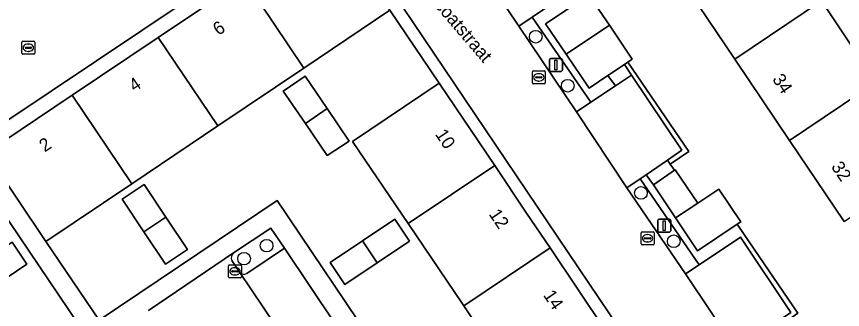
# Model space of a CAD drawing. Extents: x 158793 to 159888, y 384317 to 385256.
# Drawn here: x 159193 to 159256.8, y 384625.4 to 384648 of the extents above; entities that cross this region are included whole.
import ezdxf

# ---------------------------------------------------------------- set-up
doc = ezdxf.new("R2010")
doc.units = 0
for name, color, linetype in [('IMGEO_Boom', 7, 'Continuous'), ('IMGEO_Erf', 7, 'Continuous'), ('IMGEO_Groenvoorziening', 7, 'Continuous'), ('IMGEO_Kolk', 7, 'Continuous'), ('IMGEO_Lichtmast', 7, 'Continuous'), ('IMGEO_Openbare_ruimte_label', 7, 'Continuous'), ('IMGEO_Pand', 7, 'Continuous'), ('IMGEO_Pand_nummerreeks', 7, 'Continuous'), ('IMGEO_Parkeervlak_open', 7, 'Continuous'), ('IMGEO_Rijbaan_lokaal_open', 7, 'Continuous'), ('IMGEO_Rioolput', 7, 'Continuous'), ('IMGEO_Voetpad_open', 7, 'Continuous')]:
    doc.layers.add(name, color=color, linetype=linetype)

msp = doc.modelspace()

# ---------------------------------------------------------------- linework, layer by layer
at = {"layer": 'IMGEO_Boom'}
for centre in [(159233.11, 384646.481), (159235.579, 384642.695), (159241.232, 384634.41), (159243.764, 384630.684), (159212.336, 384630.339), (159210.593, 384629.335)]:
    msp.add_circle(centre, 0.489, dxfattribs=at)
at = {"layer": 'IMGEO_Erf'}
for points in [[(159256.926, 384632.195), (159252.705, 384638.476), (159248.484, 384644.756), (159244.264, 384651.036)], [(159237.216, 384649.728), (159238.803, 384647.366), (159240.565, 384644.744), (159240.227, 384644.517), (159244.925, 384637.62), (159243.499, 384636.639), (159243.836, 384636.162), (159243.874, 384636.188), (159245.614, 384633.622), (159247.245, 384634.713), (159248.939, 384632.18), (159248.672, 384632.001), (159249.208, 384631.212), (159253.353, 384625.112), (159251.938, 384624.109), (159252.233, 384623.629), (159252.284, 384623.663), (159254.002, 384621.113), (159255.643, 384618.677), (159255.223, 384618.394), (159255.736, 384617.668), (159257.223, 384618.645)]]:
    msp.add_lwpolyline(points, dxfattribs=at)
for points in [[(159223.263, 384632.042), (159218.972, 384638.393), (159225.667, 384642.9), (159221.858, 384648.53), (159215.217, 384644.062), (159208.576, 384639.594), (159201.934, 384635.126), (159195.293, 384630.658), (159199.409, 384624.591), (159213.158, 384633.835), (159229.995, 384608.782), (159236.106, 384612.936), (159231.832, 384619.31), (159227.558, 384625.683), (159227.452, 384625.841)], [(159217.021, 384637.296), (159215.328, 384639.782), (159213.627, 384642.28), (159215.306, 384643.423), (159217.006, 384640.923), (159218.706, 384638.423)], [(159189.5, 384636.563), (159183.38, 384632.567), (159187.63, 384626.246), (159191.879, 384619.926), (159196.129, 384613.605), (159200.378, 384607.285), (159204.628, 384600.965), (159208.877, 384594.644), (159214.996, 384598.764)], [(159204.561, 384632.544), (159206.226, 384630.032), (159204.532, 384628.908), (159202.866, 384631.42), (159201.199, 384633.933), (159202.895, 384635.055)], [(159218.378, 384627.349), (159217.237, 384629.034), (159219.745, 384630.711), (159222.242, 384632.382), (159223.374, 384630.69), (159220.876, 384629.02)], [(159191.334, 384627.231), (159188.834, 384625.549), (159187.7, 384627.236), (159190.199, 384628.918), (159192.698, 384630.6), (159193.834, 384628.912)]]:
    msp.add_lwpolyline(points, close=True, dxfattribs=at)
at = {"layer": 'IMGEO_Groenvoorziening'}
for points in [[(159236.938, 384649.541), (159232.311, 384656.433), (159230.889, 384655.463), (159231.097, 384655.163), (159232.19, 384655.894), (159236.032, 384650.179), (159232.839, 384648.004), (159237.377, 384641.427), (159239.267, 384642.679), (159238.692, 384643.486), (159237.227, 384642.502), (159235.466, 384645.123), (159233.876, 384647.489)], [(159232.839, 384648.004), (159231.807, 384647.301), (159236.261, 384640.688), (159237.377, 384641.427)], [(159240.227, 384644.517), (159239.965, 384644.341), (159240.516, 384643.507), (159244.402, 384637.704), (159243.278, 384636.939), (159243.499, 384636.639), (159244.925, 384637.62)], [(159241.181, 384635.513), (159240.152, 384634.812), (159244.685, 384628.162), (159245.726, 384628.86)], [(159242.192, 384635.048), (159241.632, 384635.819), (159241.181, 384635.513), (159245.726, 384628.86), (159248.916, 384631), (159252.817, 384625.181), (159250.062, 384623.307), (159250.593, 384622.522), (159252.233, 384623.629), (159251.938, 384624.109), (159253.353, 384625.112), (159249.208, 384631.212), (159248.672, 384632.001), (159245.597, 384629.945), (159243.906, 384632.479)]]:
    msp.add_lwpolyline(points, close=True, dxfattribs=at)
for points in [[(159213.721, 384630.148), (159212.653, 384631.694), (159209.792, 384629.775)], [(159210.804, 384628.193), (159213.721, 384630.148)], [(159209.641, 384629.203), (159210.228, 384628.343), (159210.28, 384628.266)]]:
    msp.add_lwpolyline(points, dxfattribs=at)
for centre, radius, start, end in [((159210.083, 384629.392), 0.481, 127.21726, 203.20688), ((159210.583, 384628.525), 0.399, 220.48008, 303.65792)]:
    msp.add_arc(centre, radius, start, end, dxfattribs=at)
at = {"layer": 'IMGEO_Kolk'}
for p, q in [((159232.852, 384642.912), (159232.852, 384643.764)), ((159232.927, 384643.838), (159233.779, 384643.838)), ((159233.34, 384643.618), (159233.365, 384643.618)), ((159233.853, 384643.764), (159233.853, 384642.912)), ((159233.111, 384643.332), (159233.111, 384643.344)), ((159233.549, 384643.295), (159233.151, 384643.295)), ((159233.154, 384643.381), (159233.552, 384643.381)), ((159233.363, 384643.058), (159233.338, 384643.058)), ((159233.595, 384643.344), (159233.595, 384643.332)), ((159233.779, 384642.838), (159232.927, 384642.838)), ((159241.244, 384630.485), (159241.244, 384631.337)), ((159241.319, 384631.411), (159242.171, 384631.411)), ((159241.503, 384630.905), (159241.503, 384630.917)), ((159241.941, 384630.868), (159241.543, 384630.868)), ((159241.546, 384630.954), (159241.944, 384630.954)), ((159241.732, 384631.191), (159241.757, 384631.191)), ((159241.987, 384630.917), (159241.987, 384630.905)), ((159242.245, 384631.337), (159242.245, 384630.485)), ((159242.171, 384630.411), (159241.319, 384630.411)), ((159241.755, 384630.631), (159241.73, 384630.631)), ((159209.397, 384627.93), (159209.397, 384628.782)), ((159209.472, 384628.856), (159210.324, 384628.856)), ((159209.656, 384628.35), (159209.656, 384628.362)), ((159210.094, 384628.313), (159209.696, 384628.313)), ((159209.699, 384628.399), (159210.097, 384628.399)), ((159209.885, 384628.636), (159209.91, 384628.636)), ((159210.14, 384628.362), (159210.14, 384628.35)), ((159210.398, 384628.782), (159210.398, 384627.93)), ((159210.324, 384627.856), (159209.472, 384627.856)), ((159209.908, 384628.076), (159209.883, 384628.076))]:
    msp.add_line(p, q, dxfattribs=at)
for points in [[(159232.852, 384642.912), (159232.852, 384643.764)], [(159232.927, 384643.838), (159233.779, 384643.838)], [(159233.853, 384643.764), (159233.853, 384642.912)], [(159233.779, 384642.838), (159232.927, 384642.838)], [(159241.244, 384630.485), (159241.244, 384631.337)], [(159241.319, 384631.411), (159242.171, 384631.411)], [(159242.245, 384631.337), (159242.245, 384630.485)], [(159242.171, 384630.411), (159241.319, 384630.411)], [(159209.397, 384627.93), (159209.397, 384628.782)], [(159209.472, 384628.856), (159210.324, 384628.856)], [(159210.398, 384628.782), (159210.398, 384627.93)], [(159210.324, 384627.856), (159209.472, 384627.856)]]:
    msp.add_lwpolyline(points, dxfattribs=at)
for centre, radius, start, end in [((159232.929, 384643.762), 0.0765, 91.55205, 178.44795), ((159232.929, 384643.762), 0.0765, 91.55205, 178.44795), ((159233.777, 384643.762), 0.0765, 1.55205, 88.44795), ((159233.777, 384643.762), 0.0765, 1.55205, 88.44795), ((159233.151, 384643.341), 0.0403, 85.87752, 175.75265), ((159233.148, 384643.331), 0.0366, 178.93798, 274.71019), ((159233.552, 384643.338), 0.043, 264.86636, 352.45326), ((159233.556, 384643.343), 0.0386, 1.73085, 96.63898), ((159232.929, 384642.914), 0.0765, 181.55205, 268.44795), ((159232.929, 384642.914), 0.0765, 181.55205, 268.44795), ((159233.777, 384642.914), 0.0765, 271.55205, 358.44795), ((159233.777, 384642.914), 0.0765, 271.55205, 358.44795), ((159241.321, 384631.335), 0.0765, 91.55205, 178.44795), ((159241.321, 384631.335), 0.0765, 91.55205, 178.44795), ((159241.543, 384630.914), 0.0403, 85.87752, 175.75265), ((159241.54, 384630.904), 0.0366, 178.93798, 274.71019), ((159241.944, 384630.911), 0.043, 264.86636, 352.45326), ((159241.948, 384630.916), 0.0386, 1.73085, 96.63898), ((159242.169, 384631.335), 0.0765, 1.55205, 88.44795), ((159242.169, 384631.335), 0.0765, 1.55205, 88.44795), ((159241.321, 384630.487), 0.0765, 181.55205, 268.44795), ((159241.321, 384630.487), 0.0765, 181.55205, 268.44795), ((159242.169, 384630.487), 0.0765, 271.55205, 358.44795), ((159242.169, 384630.487), 0.0765, 271.55205, 358.44795), ((159209.474, 384628.78), 0.0765, 91.55205, 178.44795), ((159209.474, 384628.78), 0.0765, 91.55205, 178.44795), ((159209.696, 384628.359), 0.0403, 85.87752, 175.75265), ((159209.693, 384628.349), 0.0366, 178.93798, 274.71019), ((159210.097, 384628.356), 0.043, 264.86636, 352.45326), ((159210.101, 384628.361), 0.0386, 1.73085, 96.63898), ((159210.322, 384628.78), 0.0765, 1.55205, 88.44795), ((159210.322, 384628.78), 0.0765, 1.55205, 88.44795), ((159209.474, 384627.932), 0.0765, 181.55205, 268.44795), ((159209.474, 384627.932), 0.0765, 181.55205, 268.44795), ((159210.322, 384627.932), 0.0765, 271.55205, 358.44795), ((159210.322, 384627.932), 0.0765, 271.55205, 358.44795)]:
    msp.add_arc(centre, radius, start, end, dxfattribs=at)
for centre, major_axis, ratio, start_param, end_param in [((159233.339, 384643.338), (-0.387, 0.002), 0.722429, 4.712389, 7.853982), ((159233.364, 384643.338), (-0.39, 0.002), 0.717154, 1.570796, 4.712389), ((159241.731, 384630.911), (-0.387, 0.002), 0.722429, 4.712389, 7.853982), ((159241.756, 384630.911), (-0.39, 0.002), 0.717154, 1.570796, 4.712389), ((159209.884, 384628.356), (-0.387, 0.002), 0.722429, 4.712389, 7.853982), ((159209.909, 384628.356), (-0.39, 0.002), 0.717154, 1.570796, 4.712389)]:
    msp.add_ellipse(centre, major_axis=major_axis, ratio=ratio, start_param=start_param, end_param=end_param, dxfattribs=at)
at = {"layer": 'IMGEO_Lichtmast'}
for p, q in [((159234.178, 384643.904), (159234.178, 384644.704)), ((159234.178, 384644.704), (159234.178, 384643.904)), ((159234.278, 384644.804), (159235.068, 384644.804)), ((159235.068, 384644.804), (159234.278, 384644.804)), ((159235.168, 384644.704), (159235.168, 384643.904)), ((159235.168, 384643.904), (159235.168, 384644.704)), ((159235.068, 384643.804), (159234.278, 384643.804)), ((159234.278, 384643.804), (159235.068, 384643.804)), ((159242.542, 384631.493), (159242.542, 384632.293)), ((159242.542, 384632.293), (159242.542, 384631.493)), ((159242.642, 384632.393), (159243.432, 384632.393)), ((159243.432, 384632.393), (159242.642, 384632.393)), ((159243.532, 384632.293), (159243.532, 384631.493)), ((159243.532, 384631.493), (159243.532, 384632.293)), ((159243.432, 384631.393), (159242.642, 384631.393)), ((159242.642, 384631.393), (159243.432, 384631.393))]:
    msp.add_line(p, q, dxfattribs=at)
for points in [[(159234.598, 384644.679), (159234.748, 384644.679), (159234.748, 384643.929), (159234.598, 384643.929), (159234.598, 384644.679)], [(159242.962, 384632.268), (159243.112, 384632.268), (159243.112, 384631.518), (159242.962, 384631.518), (159242.962, 384632.268)]]:
    msp.add_lwpolyline(points, dxfattribs=at)
for centre, start, end in [((159234.278, 384644.704), 90, 180), ((159234.278, 384644.704), 90, 180), ((159235.068, 384644.704), 0, 90), ((159235.068, 384644.704), 360, 90), ((159234.278, 384643.904), 180, 270), ((159234.278, 384643.904), 180, 270), ((159235.068, 384643.904), 270, 0), ((159235.068, 384643.904), 270, 0), ((159242.642, 384632.293), 90, 180), ((159242.642, 384632.293), 90, 180), ((159243.432, 384632.293), 0, 90), ((159243.432, 384632.293), 360, 90), ((159242.642, 384631.493), 180, 270), ((159242.642, 384631.493), 180, 270), ((159243.432, 384631.493), 270, 0), ((159243.432, 384631.493), 270, 0)]:
    msp.add_arc(centre, 0.1, start, end, dxfattribs=at)
at = {"layer": 'IMGEO_Pand'}
for points in [[(159253.085, 384652.381), (159254.516, 384653.338), (159252.384, 384656.493), (159244.264, 384651.036), (159248.484, 384644.756), (159255.177, 384649.253)], [(159217.267, 384655.359), (159210.62, 384650.895), (159215.217, 384644.062), (159221.858, 384648.53)], [(159210.62, 384650.895), (159203.975, 384646.432), (159208.576, 384639.594), (159215.217, 384644.062)], [(159237.216, 384649.728), (159236.938, 384649.541), (159233.876, 384647.489), (159235.466, 384645.123), (159238.803, 384647.366)], [(159260.821, 384643.93), (159259.45, 384645.984), (159258.011, 384645.015), (159255.177, 384649.253), (159248.484, 384644.756), (159252.705, 384638.476)], [(159238.803, 384647.366), (159235.466, 384645.123), (159237.227, 384642.502), (159238.692, 384643.486), (159239.965, 384644.341), (159240.227, 384644.517), (159240.565, 384644.744)], [(159203.975, 384646.432), (159197.331, 384641.969), (159201.934, 384635.126), (159208.576, 384639.594)], [(159260.784, 384640.883), (159262.22, 384641.834), (159260.821, 384643.93), (159252.705, 384638.476), (159256.926, 384632.195), (159263.613, 384636.69)], [(159215.306, 384643.423), (159213.627, 384642.28), (159215.328, 384639.782), (159217.006, 384640.923)], [(159225.667, 384642.9), (159218.972, 384638.393), (159223.263, 384632.042), (159229.945, 384636.53)], [(159197.331, 384641.969), (159190.691, 384637.509), (159195.293, 384630.658), (159201.934, 384635.126)], [(159217.006, 384640.923), (159215.328, 384639.782), (159217.021, 384637.296), (159218.706, 384638.423)], [(159229.945, 384636.53), (159223.263, 384632.042), (159227.452, 384625.841), (159227.558, 384625.683), (159234.223, 384630.159), (159232.412, 384632.856)], [(159243.874, 384636.188), (159243.836, 384636.162), (159242.192, 384635.048), (159243.906, 384632.479), (159245.614, 384633.622)], [(159202.895, 384635.055), (159201.199, 384633.933), (159202.866, 384631.42), (159204.561, 384632.544)], [(159247.245, 384634.713), (159245.614, 384633.622), (159243.906, 384632.479), (159245.597, 384629.945), (159248.672, 384632.001), (159248.939, 384632.18)], [(159204.561, 384632.544), (159202.866, 384631.42), (159204.532, 384628.908), (159206.226, 384630.032)], [(159219.745, 384630.711), (159220.876, 384629.02), (159223.374, 384630.69), (159222.242, 384632.382)], [(159193.834, 384628.912), (159192.698, 384630.6), (159190.199, 384628.918), (159191.334, 384627.231)], [(159219.745, 384630.711), (159217.237, 384629.034), (159218.378, 384627.349), (159220.876, 384629.02)], [(159234.223, 384630.159), (159227.558, 384625.683), (159231.832, 384619.31), (159238.501, 384623.789)]]:
    msp.add_lwpolyline(points, close=True, dxfattribs=at)
at = {"layer": 'IMGEO_Parkeervlak_open'}
for points in [[(159231.097, 384655.163), (159229.443, 384654.057), (159229.047, 384653.792), (159227.961, 384653.066), (159231.807, 384647.301), (159232.839, 384648.004), (159236.032, 384650.179), (159232.19, 384655.894)], [(159240.516, 384643.507), (159239.267, 384642.679), (159237.377, 384641.427), (159236.261, 384640.688), (159240.152, 384634.812), (159241.181, 384635.513), (159241.632, 384635.819), (159243.278, 384636.939), (159244.402, 384637.704)], [(159245.726, 384628.86), (159244.685, 384628.162), (159248.597, 384622.31), (159249.647, 384623.025), (159250.062, 384623.307), (159252.817, 384625.181), (159248.916, 384631)]]:
    msp.add_lwpolyline(points, close=True, dxfattribs=at)
for points in [[(159213.721, 384630.148), (159210.804, 384628.193)], [(159216.683, 384619.505), (159219.57, 384621.416), (159213.721, 384630.148)], [(159210.28, 384628.266), (159216.571, 384618.899)]]:
    msp.add_lwpolyline(points, dxfattribs=at)
msp.add_arc((159210.583, 384628.525), 0.399, 220.48008, 303.65792, dxfattribs=at)
at = {"layer": 'IMGEO_Rijbaan_lokaal_open'}
for points in [[(159176.084, 384629.066), (159188.769, 384637.646), (159216.618, 384656.317), (159214.075, 384660.15), (159209.761, 384657.247), (159208.33, 384656.284), (159201.294, 384651.549), (159200.165, 384650.771), (159197.042, 384648.683)], [(159218.072, 384655.9), (159243.588, 384617.955), (159242.779, 384617.418), (159243.491, 384616.357), (159245.904, 384612.649), (159246.451, 384611.86), (159247.324, 384612.413), (159250.201, 384608.125), (159249.423, 384607.579), (159250.301, 384606.314), (159251.049, 384606.865), (159254.969, 384600.946), (159260.51, 384604.607), (159259.381, 384606.275), (159256.915, 384609.917), (159253.077, 384615.668), (159248.597, 384622.31), (159244.685, 384628.162), (159240.152, 384634.812), (159236.261, 384640.688), (159231.807, 384647.301), (159227.961, 384653.066)], [(159209.792, 384629.775), (159203.215, 384625.336)], [(159217.157, 384618.011), (159216.571, 384618.899), (159210.28, 384628.266), (159210.228, 384628.343), (159209.641, 384629.203)]]:
    msp.add_lwpolyline(points, dxfattribs=at)
msp.add_arc((159210.083, 384629.392), 0.481, 127.21726, 203.20688, dxfattribs=at)
at = {"layer": 'IMGEO_Rioolput'}
for p, q in [((159193.442, 384645.2), (159193.442, 384646.052)), ((159193.517, 384646.126), (159194.369, 384646.126)), ((159193.701, 384645.62), (159193.701, 384645.632)), ((159194.139, 384645.583), (159193.741, 384645.583)), ((159193.744, 384645.669), (159194.142, 384645.669)), ((159193.93, 384645.906), (159193.955, 384645.906)), ((159194.185, 384645.632), (159194.185, 384645.62)), ((159194.443, 384646.052), (159194.443, 384645.2)), ((159194.369, 384645.126), (159193.517, 384645.126)), ((159193.953, 384645.346), (159193.928, 384645.346))]:
    msp.add_line(p, q, dxfattribs=at)
for points in [[(159193.442, 384645.2), (159193.442, 384646.052)], [(159193.517, 384646.126), (159194.369, 384646.126)], [(159194.443, 384646.052), (159194.443, 384645.2)], [(159194.369, 384645.126), (159193.517, 384645.126)]]:
    msp.add_lwpolyline(points, dxfattribs=at)
for centre, radius, start, end in [((159193.519, 384646.05), 0.0765, 91.55205, 178.44795), ((159193.519, 384646.05), 0.0765, 91.55205, 178.44795), ((159193.741, 384645.629), 0.0403, 85.87752, 175.75265), ((159193.738, 384645.619), 0.0366, 178.93798, 274.71019), ((159194.142, 384645.626), 0.043, 264.86636, 352.45326), ((159194.146, 384645.631), 0.0386, 1.73085, 96.63898), ((159194.367, 384646.05), 0.0765, 1.55205, 88.44795), ((159194.367, 384646.05), 0.0765, 1.55205, 88.44795), ((159193.519, 384645.202), 0.0765, 181.55205, 268.44795), ((159193.519, 384645.202), 0.0765, 181.55205, 268.44795), ((159194.367, 384645.202), 0.0765, 271.55205, 358.44795), ((159194.367, 384645.202), 0.0765, 271.55205, 358.44795)]:
    msp.add_arc(centre, radius, start, end, dxfattribs=at)
for centre, major_axis, ratio, start_param, end_param in [((159193.929, 384645.626), (-0.387, 0.002), 0.722429, 4.712389, 7.853982), ((159193.954, 384645.626), (-0.39, 0.002), 0.717154, 1.570796, 4.712389)]:
    msp.add_ellipse(centre, major_axis=major_axis, ratio=ratio, start_param=start_param, end_param=end_param, dxfattribs=at)
at = {"layer": 'IMGEO_Voetpad_open'}
for points in [[(159216.618, 384656.317), (159188.769, 384637.646)], [(159229.995, 384608.782), (159213.158, 384633.835), (159199.409, 384624.591), (159195.293, 384630.658), (159190.691, 384637.509), (159197.331, 384641.969), (159203.975, 384646.432), (159210.62, 384650.895)], [(159255.177, 384649.253), (159258.011, 384645.015), (159259.45, 384645.984), (159260.821, 384643.93), (159262.22, 384641.834), (159260.784, 384640.883), (159263.613, 384636.69), (159266.38, 384632.59), (159267.798, 384633.543), (159269.26, 384631.368), (159270.594, 384629.384), (159269.148, 384628.467), (159272.057, 384624.131), (159274.674, 384625.893)], [(159189.5, 384636.563), (159214.996, 384598.764)], [(159203.215, 384625.336), (159209.792, 384629.775), (159212.653, 384631.694), (159213.721, 384630.148), (159219.57, 384621.416)]]:
    msp.add_lwpolyline(points, dxfattribs=at)
for points in [[(159217.267, 384655.359), (159221.858, 384648.53), (159225.667, 384642.9), (159229.945, 384636.53), (159232.412, 384632.856), (159234.223, 384630.159), (159238.501, 384623.789), (159242.779, 384617.418), (159243.588, 384617.955), (159218.072, 384655.9)], [(159240.516, 384643.507), (159239.965, 384644.341), (159238.692, 384643.486), (159239.267, 384642.679)], [(159243.836, 384636.162), (159243.499, 384636.639), (159243.278, 384636.939), (159241.632, 384635.819), (159242.192, 384635.048)]]:
    msp.add_lwpolyline(points, close=True, dxfattribs=at)

# ---------------------------------------------------------------- texts
at = {"layer": 'IMGEO_Openbare_ruimte_label'}
msp.add_text('Flowcoatstraat', height=1, rotation=310.49558, dxfattribs=at).set_placement((159223.432, 384651.022))
at = {"layer": 'IMGEO_Pand_nummerreeks'}
for s, rotation, p in [('6', 33.89045, (159208.616, 384646.537)), ('34', 303.9017, (159251.336, 384643.201)), ('4', 33.89045, (159202.133, 384642.183)), ('10', 303.88451, (159225.313, 384638.942)), ('2', 33.89045, (159195.209, 384637.532)), ('32', 303.9017, (159255.882, 384636.437)), ('12', 303.88451, (159229.458, 384632.77)), ('14', 303.88451, (159233.657, 384626.516))]:
    msp.add_text(s, height=1, rotation=rotation, dxfattribs=at).set_placement(p)

doc.saveas('drawing.dxf')
